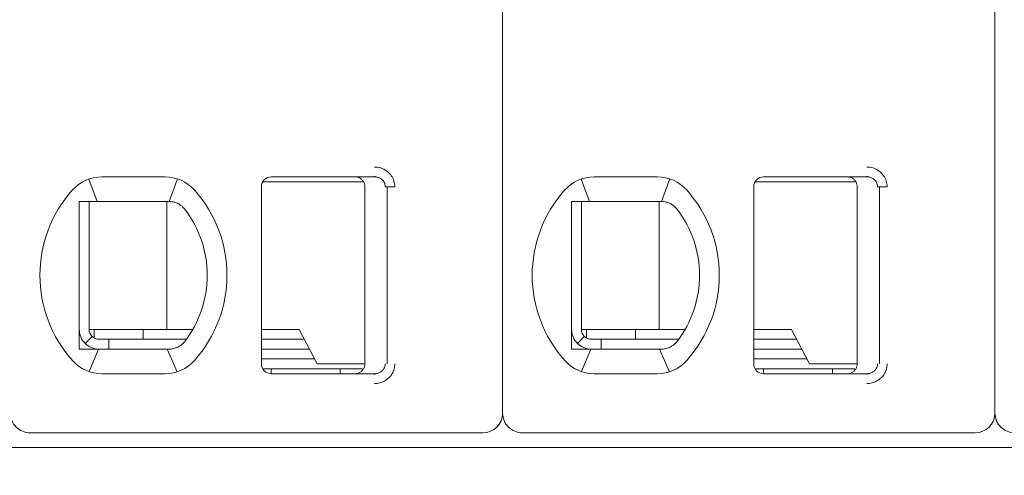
# Model space of a CAD drawing. Header units: millimetres. Extents: x -1114 to 1396, y -630 to 631.
# Tile 488 of 656: x 437.25 to 447.25, y -180.24 to -175.61. Entities that reach past the tile are written whole.
import ezdxf

# ---------------------------------------------------------------- set-up
doc = ezdxf.new("R2010")
doc.units = ezdxf.units.MM
doc.header["$MEASUREMENT"] = 0

msp = doc.modelspace()

# ---------------------------------------------------------------- linework, layer by layer
at = {"lineweight": 18}
for points, knots in [([(1038.9843, -629.7647), (1038.9843, -629.7647), (-1111.4882, -629.7647), (-1111.4882, -629.7647), (-1111.4882, -629.7647), (-1111.4882, -629.7647), (-1111.4882, 630.7883), (-1111.4882, 630.7883), (-1111.4882, 630.7883), (-1111.4882, 630.7883), (1038.9843, 630.7883), (1038.9843, 630.7883)], [0, 0, 0, 0, 0.333333, 0.333333, 0.333333, 0.333333, 0.666667, 0.666667, 0.666667, 0.666667, 1, 1, 1, 1]), ([(440.8512, -177.1116), (440.8732, -177.1115), (440.8944, -177.1147), (440.9155, -177.1215), (440.9155, -177.1215), (440.9366, -177.1283), (440.9576, -177.1386), (440.9762, -177.1522), (440.9762, -177.1522), (440.9947, -177.1658), (441.0108, -177.1828), (441.023, -177.2), (441.023, -177.2), (441.0352, -177.2172), (441.0435, -177.2347), (441.0492, -177.2533), (441.0492, -177.2533), (441.055, -177.2718), (441.0581, -177.2913), (441.0582, -177.3116)], [0, 0, 0, 0, 0.2, 0.2, 0.2, 0.2, 0.4, 0.4, 0.4, 0.4, 0.6, 0.6, 0.6, 0.6, 0.8, 0.8, 0.8, 0.8, 1, 1, 1, 1]), ([(445.8512, -177.1116), (445.8732, -177.1115), (445.8944, -177.1147), (445.9155, -177.1215), (445.9155, -177.1215), (445.9366, -177.1283), (445.9576, -177.1386), (445.9762, -177.1522), (445.9762, -177.1522), (445.9947, -177.1658), (446.0108, -177.1828), (446.023, -177.2), (446.023, -177.2), (446.0352, -177.2172), (446.0435, -177.2347), (446.0492, -177.2533), (446.0492, -177.2533), (446.055, -177.2718), (446.0581, -177.2913), (446.0582, -177.3116)], [0, 0, 0, 0, 0.2, 0.2, 0.2, 0.2, 0.4, 0.4, 0.4, 0.4, 0.6, 0.6, 0.6, 0.6, 0.8, 0.8, 0.8, 0.8, 1, 1, 1, 1]), ([(439.8038, -177.2116), (439.7772, -177.2116), (439.7518, -177.2222), (439.733, -177.2409), (439.733, -177.2409), (439.7143, -177.2597), (439.7038, -177.2851), (439.7038, -177.3116)], [0, 0, 0, 0, 0.5, 0.5, 0.5, 0.5, 1, 1, 1, 1]), ([(439.8038, -177.2116), (439.7772, -177.2116), (439.7518, -177.2222), (439.733, -177.2409), (439.733, -177.2409), (439.7143, -177.2597), (439.7038, -177.2851), (439.7038, -177.3116)], [0, 0, 0, 0, 0.5, 0.5, 0.5, 0.5, 1, 1, 1, 1]), ([(440.6538, -177.2116), (440.6643, -177.2116), (440.6748, -177.2133), (440.6847, -177.2166), (440.6847, -177.2166), (440.6947, -177.2198), (440.7042, -177.2247), (440.7126, -177.2308), (440.7126, -177.2308), (440.7211, -177.237), (440.7286, -177.2445), (440.7347, -177.2529), (440.7347, -177.2529), (440.7409, -177.2614), (440.7457, -177.2709), (440.7489, -177.2809), (440.7489, -177.2809), (440.7521, -177.2908), (440.7538, -177.3012), (440.7538, -177.3116)], [0, 0, 0, 0, 0.2, 0.2, 0.2, 0.2, 0.4, 0.4, 0.4, 0.4, 0.6, 0.6, 0.6, 0.6, 0.8, 0.8, 0.8, 0.8, 1, 1, 1, 1]), ([(440.8512, -177.2116), (440.8599, -177.2116), (440.8687, -177.2126), (440.8772, -177.2145), (440.8772, -177.2145), (440.8855, -177.2163), (440.8937, -177.219), (440.9014, -177.2226), (440.9014, -177.2226), (440.909, -177.2261), (440.9162, -177.2304), (440.9227, -177.2354), (440.9227, -177.2354), (440.9289, -177.2402), (440.9345, -177.2456), (440.9395, -177.2515), (440.9395, -177.2515), (440.944, -177.257), (440.9479, -177.2629), (440.9512, -177.2691), (440.9512, -177.2691), (440.9544, -177.2753), (440.9569, -177.2819), (440.9587, -177.2887), (440.9587, -177.2887), (440.9607, -177.2962), (440.9617, -177.3039), (440.9617, -177.3116)], [0, 0, 0, 0, 0.142857, 0.142857, 0.142857, 0.142857, 0.285714, 0.285714, 0.285714, 0.285714, 0.428571, 0.428571, 0.428571, 0.428571, 0.571429, 0.571429, 0.571429, 0.571429, 0.714286, 0.714286, 0.714286, 0.714286, 0.857143, 0.857143, 0.857143, 0.857143, 1, 1, 1, 1]), ([(444.8038, -177.2116), (444.7772, -177.2116), (444.7518, -177.2222), (444.733, -177.2409), (444.733, -177.2409), (444.7143, -177.2597), (444.7038, -177.2851), (444.7038, -177.3116)], [0, 0, 0, 0, 0.5, 0.5, 0.5, 0.5, 1, 1, 1, 1]), ([(444.8038, -177.2116), (444.7772, -177.2116), (444.7518, -177.2222), (444.733, -177.2409), (444.733, -177.2409), (444.7143, -177.2597), (444.7038, -177.2851), (444.7038, -177.3116)], [0, 0, 0, 0, 0.5, 0.5, 0.5, 0.5, 1, 1, 1, 1]), ([(445.6538, -177.2116), (445.6643, -177.2116), (445.6748, -177.2133), (445.6847, -177.2166), (445.6847, -177.2166), (445.6947, -177.2198), (445.7042, -177.2247), (445.7126, -177.2308), (445.7126, -177.2308), (445.7211, -177.237), (445.7286, -177.2445), (445.7347, -177.2529), (445.7347, -177.2529), (445.7409, -177.2614), (445.7457, -177.2709), (445.7489, -177.2809), (445.7489, -177.2809), (445.7521, -177.2908), (445.7538, -177.3012), (445.7538, -177.3116)], [0, 0, 0, 0, 0.2, 0.2, 0.2, 0.2, 0.4, 0.4, 0.4, 0.4, 0.6, 0.6, 0.6, 0.6, 0.8, 0.8, 0.8, 0.8, 1, 1, 1, 1]), ([(445.8512, -177.2116), (445.8599, -177.2116), (445.8687, -177.2126), (445.8772, -177.2145), (445.8772, -177.2145), (445.8855, -177.2163), (445.8937, -177.219), (445.9014, -177.2226), (445.9014, -177.2226), (445.909, -177.2261), (445.9162, -177.2304), (445.9227, -177.2354), (445.9227, -177.2354), (445.9289, -177.2402), (445.9345, -177.2456), (445.9395, -177.2515), (445.9395, -177.2515), (445.944, -177.257), (445.9479, -177.2629), (445.9512, -177.2691), (445.9512, -177.2691), (445.9544, -177.2753), (445.9569, -177.2819), (445.9587, -177.2887), (445.9587, -177.2887), (445.9607, -177.2962), (445.9617, -177.3039), (445.9617, -177.3116)], [0, 0, 0, 0, 0.142857, 0.142857, 0.142857, 0.142857, 0.285714, 0.285714, 0.285714, 0.285714, 0.428571, 0.428571, 0.428571, 0.428571, 0.571429, 0.571429, 0.571429, 0.571429, 0.714286, 0.714286, 0.714286, 0.714286, 0.857143, 0.857143, 0.857143, 0.857143, 1, 1, 1, 1]), ([(437.8538, -177.4616), (437.8605, -177.4616), (437.8673, -177.4616), (437.8741, -177.4616), (437.8741, -177.4616), (437.8809, -177.4616), (437.8878, -177.4616), (437.8946, -177.4616), (437.8946, -177.4616), (437.9015, -177.4616), (437.9083, -177.4616), (437.9152, -177.4616)], [0, 0, 0, 0, 0.333333, 0.333333, 0.333333, 0.333333, 0.666667, 0.666667, 0.666667, 0.666667, 1, 1, 1, 1]), ([(437.8538, -177.4616), (437.8538, -177.5126), (437.8538, -177.5651), (437.8538, -177.62), (437.8538, -177.62), (437.8538, -177.6475), (437.8538, -177.6756), (437.8538, -177.7045), (437.8538, -177.7045), (437.8538, -177.719), (437.8538, -177.7336), (437.8538, -177.7486), (437.8538, -177.7486), (437.8538, -177.7635), (437.8538, -177.7787), (437.8538, -177.794), (437.8538, -177.794), (437.8538, -177.8248), (437.8538, -177.8564), (437.8538, -177.8891), (437.8538, -177.8891), (437.8538, -177.9218), (437.8538, -177.9556), (437.8538, -177.9909), (437.8538, -177.9909), (437.8538, -178.0086), (437.8538, -178.0266), (437.8538, -178.0447), (437.8538, -178.0447), (437.8538, -178.0628), (437.8538, -178.081), (437.8538, -178.0995), (437.8538, -178.0995), (437.8538, -178.1181), (437.8538, -178.1368), (437.8538, -178.1557), (437.8538, -178.1557), (437.8538, -178.1747), (437.8538, -178.194), (437.8538, -178.213), (437.8538, -178.213), (437.8538, -178.251), (437.8538, -178.2886), (437.8538, -178.3256), (437.8538, -178.3256), (437.8538, -178.3349), (437.8538, -178.3441), (437.8538, -178.3534), (437.8538, -178.3534), (437.8538, -178.3626), (437.8538, -178.3718), (437.8538, -178.3809), (437.8538, -178.3809), (437.8538, -178.3991), (437.8538, -178.4169), (437.8538, -178.4344), (437.8538, -178.4344), (437.8538, -178.4693), (437.8538, -178.503), (437.8538, -178.5356), (437.8538, -178.5356), (437.8538, -178.552), (437.8538, -178.568), (437.8538, -178.5839), (437.8538, -178.5839), (437.8538, -178.5998), (437.8538, -178.6154), (437.8538, -178.6307), (437.8538, -178.6307), (437.8538, -178.6614), (437.8538, -178.691), (437.8538, -178.7198), (437.8538, -178.7198), (437.8538, -178.7485), (437.8538, -178.7765), (437.8538, -178.8038), (437.8538, -178.8038), (437.8538, -178.8585), (437.8538, -178.9108), (437.8538, -178.9616)], [0, 0, 0, 0, 0.05, 0.05, 0.05, 0.05, 0.1, 0.1, 0.1, 0.1, 0.15, 0.15, 0.15, 0.15, 0.2, 0.2, 0.2, 0.2, 0.25, 0.25, 0.25, 0.25, 0.3, 0.3, 0.3, 0.3, 0.35, 0.35, 0.35, 0.35, 0.4, 0.4, 0.4, 0.4, 0.45, 0.45, 0.45, 0.45, 0.5, 0.5, 0.5, 0.5, 0.55, 0.55, 0.55, 0.55, 0.6, 0.6, 0.6, 0.6, 0.65, 0.65, 0.65, 0.65, 0.7, 0.7, 0.7, 0.7, 0.75, 0.75, 0.75, 0.75, 0.8, 0.8, 0.8, 0.8, 0.85, 0.85, 0.85, 0.85, 0.9, 0.9, 0.9, 0.9, 0.95, 0.95, 0.95, 0.95, 1, 1, 1, 1]), ([(438.0829, -177.4616), (438.0778, -177.4616), (438.0726, -177.4616), (438.0673, -177.4616), (438.0673, -177.4616), (438.0621, -177.4616), (438.0568, -177.4616), (438.0513, -177.4616), (438.0513, -177.4616), (438.0459, -177.4616), (438.0404, -177.4616), (438.0348, -177.4616), (438.0348, -177.4616), (438.0291, -177.4616), (438.0233, -177.4616), (438.0174, -177.4616), (438.0174, -177.4616), (438.0114, -177.4616), (438.0052, -177.4616), (437.999, -177.4616), (437.999, -177.4616), (437.9927, -177.4616), (437.9863, -177.4616), (437.9797, -177.4616), (437.9797, -177.4616), (437.9731, -177.4616), (437.9663, -177.4616), (437.9594, -177.4616), (437.9594, -177.4616), (437.9524, -177.4616), (437.9453, -177.4616), (437.938, -177.4616), (437.938, -177.4616), (437.9306, -177.4616), (437.923, -177.4616), (437.9152, -177.4616)], [0, 0, 0, 0, 0.111111, 0.111111, 0.111111, 0.111111, 0.222222, 0.222222, 0.222222, 0.222222, 0.333333, 0.333333, 0.333333, 0.333333, 0.444444, 0.444444, 0.444444, 0.444444, 0.555556, 0.555556, 0.555556, 0.555556, 0.666667, 0.666667, 0.666667, 0.666667, 0.777778, 0.777778, 0.777778, 0.777778, 0.888889, 0.888889, 0.888889, 0.888889, 1, 1, 1, 1]), ([(438.7662, -177.4616), (438.7615, -177.4616), (438.7568, -177.4616), (438.7521, -177.4616), (438.7521, -177.4616), (438.7475, -177.4616), (438.7428, -177.4616), (438.7382, -177.4616), (438.7382, -177.4616), (438.7336, -177.4616), (438.7291, -177.4616), (438.7246, -177.4616)], [0, 0, 0, 0, 0.333333, 0.333333, 0.333333, 0.333333, 0.666667, 0.666667, 0.666667, 0.666667, 1, 1, 1, 1]), ([(438.8638, -177.4871), (438.8535, -177.4813), (438.8429, -177.4766), (438.832, -177.4728), (438.832, -177.4728), (438.8212, -177.469), (438.8102, -177.4662), (438.7992, -177.4644), (438.7992, -177.4644), (438.7882, -177.4625), (438.7771, -177.4616), (438.7662, -177.4616)], [0, 0, 0, 0, 0.333333, 0.333333, 0.333333, 0.333333, 0.666667, 0.666667, 0.666667, 0.666667, 1, 1, 1, 1]), ([(438.9245, -177.5394), (438.9192, -177.5326), (438.9134, -177.526), (438.9071, -177.5198), (438.9071, -177.5198), (438.9008, -177.5135), (438.894, -177.5076), (438.8867, -177.5021), (438.8867, -177.5021), (438.8795, -177.4966), (438.8718, -177.4916), (438.8638, -177.4871)], [0, 0, 0, 0, 0.333333, 0.333333, 0.333333, 0.333333, 0.666667, 0.666667, 0.666667, 0.666667, 1, 1, 1, 1]), ([(442.8538, -177.4616), (442.8605, -177.4616), (442.8673, -177.4616), (442.8741, -177.4616), (442.8741, -177.4616), (442.8809, -177.4616), (442.8878, -177.4616), (442.8946, -177.4616), (442.8946, -177.4616), (442.9015, -177.4616), (442.9083, -177.4616), (442.9152, -177.4616)], [0, 0, 0, 0, 0.333333, 0.333333, 0.333333, 0.333333, 0.666667, 0.666667, 0.666667, 0.666667, 1, 1, 1, 1]), ([(442.8538, -177.4616), (442.8538, -177.5126), (442.8538, -177.5651), (442.8538, -177.62), (442.8538, -177.62), (442.8538, -177.6475), (442.8538, -177.6756), (442.8538, -177.7045), (442.8538, -177.7045), (442.8538, -177.719), (442.8538, -177.7336), (442.8538, -177.7486), (442.8538, -177.7486), (442.8538, -177.7635), (442.8538, -177.7787), (442.8538, -177.794), (442.8538, -177.794), (442.8538, -177.8248), (442.8538, -177.8564), (442.8538, -177.8891), (442.8538, -177.8891), (442.8538, -177.9218), (442.8538, -177.9556), (442.8538, -177.9909), (442.8538, -177.9909), (442.8538, -178.0086), (442.8538, -178.0266), (442.8538, -178.0447), (442.8538, -178.0447), (442.8538, -178.0628), (442.8538, -178.081), (442.8538, -178.0995), (442.8538, -178.0995), (442.8538, -178.1181), (442.8538, -178.1368), (442.8538, -178.1557), (442.8538, -178.1557), (442.8538, -178.1747), (442.8538, -178.194), (442.8538, -178.213), (442.8538, -178.213), (442.8538, -178.251), (442.8538, -178.2886), (442.8538, -178.3256), (442.8538, -178.3256), (442.8538, -178.3349), (442.8538, -178.3441), (442.8538, -178.3534), (442.8538, -178.3534), (442.8538, -178.3626), (442.8538, -178.3718), (442.8538, -178.3809), (442.8538, -178.3809), (442.8538, -178.3991), (442.8538, -178.4169), (442.8538, -178.4344), (442.8538, -178.4344), (442.8538, -178.4693), (442.8538, -178.503), (442.8538, -178.5356), (442.8538, -178.5356), (442.8538, -178.552), (442.8538, -178.568), (442.8538, -178.5839), (442.8538, -178.5839), (442.8538, -178.5998), (442.8538, -178.6154), (442.8538, -178.6307), (442.8538, -178.6307), (442.8538, -178.6614), (442.8538, -178.691), (442.8538, -178.7198), (442.8538, -178.7198), (442.8538, -178.7485), (442.8538, -178.7765), (442.8538, -178.8038), (442.8538, -178.8038), (442.8538, -178.8585), (442.8538, -178.9108), (442.8538, -178.9616)], [0, 0, 0, 0, 0.05, 0.05, 0.05, 0.05, 0.1, 0.1, 0.1, 0.1, 0.15, 0.15, 0.15, 0.15, 0.2, 0.2, 0.2, 0.2, 0.25, 0.25, 0.25, 0.25, 0.3, 0.3, 0.3, 0.3, 0.35, 0.35, 0.35, 0.35, 0.4, 0.4, 0.4, 0.4, 0.45, 0.45, 0.45, 0.45, 0.5, 0.5, 0.5, 0.5, 0.55, 0.55, 0.55, 0.55, 0.6, 0.6, 0.6, 0.6, 0.65, 0.65, 0.65, 0.65, 0.7, 0.7, 0.7, 0.7, 0.75, 0.75, 0.75, 0.75, 0.8, 0.8, 0.8, 0.8, 0.85, 0.85, 0.85, 0.85, 0.9, 0.9, 0.9, 0.9, 0.95, 0.95, 0.95, 0.95, 1, 1, 1, 1]), ([(443.0829, -177.4616), (443.0778, -177.4616), (443.0726, -177.4616), (443.0673, -177.4616), (443.0673, -177.4616), (443.0621, -177.4616), (443.0568, -177.4616), (443.0513, -177.4616), (443.0513, -177.4616), (443.0459, -177.4616), (443.0404, -177.4616), (443.0348, -177.4616), (443.0348, -177.4616), (443.0291, -177.4616), (443.0233, -177.4616), (443.0174, -177.4616), (443.0174, -177.4616), (443.0114, -177.4616), (443.0052, -177.4616), (442.999, -177.4616), (442.999, -177.4616), (442.9927, -177.4616), (442.9863, -177.4616), (442.9797, -177.4616), (442.9797, -177.4616), (442.9731, -177.4616), (442.9663, -177.4616), (442.9594, -177.4616), (442.9594, -177.4616), (442.9524, -177.4616), (442.9453, -177.4616), (442.938, -177.4616), (442.938, -177.4616), (442.9306, -177.4616), (442.923, -177.4616), (442.9152, -177.4616)], [0, 0, 0, 0, 0.111111, 0.111111, 0.111111, 0.111111, 0.222222, 0.222222, 0.222222, 0.222222, 0.333333, 0.333333, 0.333333, 0.333333, 0.444444, 0.444444, 0.444444, 0.444444, 0.555556, 0.555556, 0.555556, 0.555556, 0.666667, 0.666667, 0.666667, 0.666667, 0.777778, 0.777778, 0.777778, 0.777778, 0.888889, 0.888889, 0.888889, 0.888889, 1, 1, 1, 1]), ([(443.7662, -177.4616), (443.7615, -177.4616), (443.7568, -177.4616), (443.7521, -177.4616), (443.7521, -177.4616), (443.7475, -177.4616), (443.7428, -177.4616), (443.7382, -177.4616), (443.7382, -177.4616), (443.7336, -177.4616), (443.7291, -177.4616), (443.7246, -177.4616)], [0, 0, 0, 0, 0.333333, 0.333333, 0.333333, 0.333333, 0.666667, 0.666667, 0.666667, 0.666667, 1, 1, 1, 1]), ([(443.8638, -177.4871), (443.8535, -177.4813), (443.8429, -177.4766), (443.832, -177.4728), (443.832, -177.4728), (443.8212, -177.469), (443.8102, -177.4662), (443.7992, -177.4644), (443.7992, -177.4644), (443.7882, -177.4625), (443.7771, -177.4616), (443.7662, -177.4616)], [0, 0, 0, 0, 0.333333, 0.333333, 0.333333, 0.333333, 0.666667, 0.666667, 0.666667, 0.666667, 1, 1, 1, 1]), ([(443.9245, -177.5394), (443.9192, -177.5326), (443.9134, -177.526), (443.9071, -177.5198), (443.9071, -177.5198), (443.9008, -177.5135), (443.894, -177.5076), (443.8867, -177.5021), (443.8867, -177.5021), (443.8795, -177.4966), (443.8718, -177.4916), (443.8638, -177.4871)], [0, 0, 0, 0, 0.333333, 0.333333, 0.333333, 0.333333, 0.666667, 0.666667, 0.666667, 0.666667, 1, 1, 1, 1]), ([(437.8538, -178.7616), (437.8538, -178.8147), (437.8748, -178.8656), (437.9123, -178.9031), (437.9123, -178.9031), (437.9498, -178.9406), (438.0007, -178.9616), (438.0538, -178.9616)], [0, 0, 0, 0, 0.5, 0.5, 0.5, 0.5, 1, 1, 1, 1]), ([(437.9538, -178.7616), (437.9538, -178.7882), (437.9643, -178.8136), (437.983, -178.8324), (437.983, -178.8324), (438.0018, -178.8511), (438.0272, -178.8616), (438.0538, -178.8616)], [0, 0, 0, 0, 0.5, 0.5, 0.5, 0.5, 1, 1, 1, 1]), ([(442.8538, -178.7616), (442.8538, -178.8147), (442.8748, -178.8656), (442.9123, -178.9031), (442.9123, -178.9031), (442.9498, -178.9406), (443.0007, -178.9616), (443.0538, -178.9616)], [0, 0, 0, 0, 0.5, 0.5, 0.5, 0.5, 1, 1, 1, 1]), ([(442.9538, -178.7616), (442.9538, -178.7882), (442.9643, -178.8136), (442.983, -178.8324), (442.983, -178.8324), (443.0018, -178.8511), (443.0272, -178.8616), (443.0538, -178.8616)], [0, 0, 0, 0, 0.5, 0.5, 0.5, 0.5, 1, 1, 1, 1]), ([(438.8638, -178.9362), (438.8721, -178.9315), (438.88, -178.9264), (438.8873, -178.9208), (438.8873, -178.9208), (438.8946, -178.9153), (438.9013, -178.9093), (438.9075, -178.9031), (438.9075, -178.9031), (438.9137, -178.8969), (438.9194, -178.8905), (438.9245, -178.8839)], [0, 0, 0, 0, 0.333333, 0.333333, 0.333333, 0.333333, 0.666667, 0.666667, 0.666667, 0.666667, 1, 1, 1, 1]), ([(443.8638, -178.9362), (443.8721, -178.9315), (443.88, -178.9264), (443.8873, -178.9208), (443.8873, -178.9208), (443.8946, -178.9153), (443.9013, -178.9093), (443.9075, -178.9031), (443.9075, -178.9031), (443.9137, -178.8969), (443.9194, -178.8905), (443.9245, -178.8839)], [0, 0, 0, 0, 0.333333, 0.333333, 0.333333, 0.333333, 0.666667, 0.666667, 0.666667, 0.666667, 1, 1, 1, 1]), ([(437.8538, -178.9616), (437.8606, -178.9616), (437.8675, -178.9616), (437.8744, -178.9616), (437.8744, -178.9616), (437.8812, -178.9616), (437.888, -178.9616), (437.8948, -178.9616), (437.8948, -178.9616), (437.9017, -178.9616), (437.9085, -178.9616), (437.9152, -178.9616)], [0, 0, 0, 0, 0.333333, 0.333333, 0.333333, 0.333333, 0.666667, 0.666667, 0.666667, 0.666667, 1, 1, 1, 1]), ([(437.9152, -178.9616), (437.923, -178.9616), (437.9306, -178.9616), (437.938, -178.9616), (437.938, -178.9616), (437.9453, -178.9616), (437.9524, -178.9616), (437.9594, -178.9616), (437.9594, -178.9616), (437.9663, -178.9616), (437.9731, -178.9616), (437.9797, -178.9616), (437.9797, -178.9616), (437.9863, -178.9616), (437.9927, -178.9616), (437.999, -178.9616), (437.999, -178.9616), (438.0052, -178.9616), (438.0114, -178.9616), (438.0173, -178.9616), (438.0173, -178.9616), (438.0233, -178.9616), (438.0291, -178.9616), (438.0348, -178.9616), (438.0348, -178.9616), (438.0404, -178.9616), (438.0459, -178.9616), (438.0513, -178.9616), (438.0513, -178.9616), (438.0567, -178.9616), (438.062, -178.9616), (438.0673, -178.9616), (438.0673, -178.9616), (438.0726, -178.9616), (438.0778, -178.9616), (438.0829, -178.9616)], [0, 0, 0, 0, 0.111111, 0.111111, 0.111111, 0.111111, 0.222222, 0.222222, 0.222222, 0.222222, 0.333333, 0.333333, 0.333333, 0.333333, 0.444444, 0.444444, 0.444444, 0.444444, 0.555556, 0.555556, 0.555556, 0.555556, 0.666667, 0.666667, 0.666667, 0.666667, 0.777778, 0.777778, 0.777778, 0.777778, 0.888889, 0.888889, 0.888889, 0.888889, 1, 1, 1, 1]), ([(438.7246, -178.9616), (438.7291, -178.9616), (438.7336, -178.9616), (438.7382, -178.9616), (438.7382, -178.9616), (438.7428, -178.9616), (438.7475, -178.9616), (438.7521, -178.9616), (438.7521, -178.9616), (438.7568, -178.9616), (438.7615, -178.9616), (438.7662, -178.9616)], [0, 0, 0, 0, 0.333333, 0.333333, 0.333333, 0.333333, 0.666667, 0.666667, 0.666667, 0.666667, 1, 1, 1, 1]), ([(438.8638, -178.9362), (438.8537, -178.9418), (438.8432, -178.9466), (438.8325, -178.9503), (438.8325, -178.9503), (438.8217, -178.9541), (438.8108, -178.9569), (438.7997, -178.9588), (438.7997, -178.9588), (438.7886, -178.9607), (438.7774, -178.9616), (438.7662, -178.9616)], [0, 0, 0, 0, 0.333333, 0.333333, 0.333333, 0.333333, 0.666667, 0.666667, 0.666667, 0.666667, 1, 1, 1, 1]), ([(442.8538, -178.9616), (442.8606, -178.9616), (442.8675, -178.9616), (442.8744, -178.9616), (442.8744, -178.9616), (442.8812, -178.9616), (442.888, -178.9616), (442.8948, -178.9616), (442.8948, -178.9616), (442.9017, -178.9616), (442.9085, -178.9616), (442.9152, -178.9616)], [0, 0, 0, 0, 0.333333, 0.333333, 0.333333, 0.333333, 0.666667, 0.666667, 0.666667, 0.666667, 1, 1, 1, 1]), ([(442.9152, -178.9616), (442.923, -178.9616), (442.9306, -178.9616), (442.938, -178.9616), (442.938, -178.9616), (442.9453, -178.9616), (442.9524, -178.9616), (442.9594, -178.9616), (442.9594, -178.9616), (442.9663, -178.9616), (442.9731, -178.9616), (442.9797, -178.9616), (442.9797, -178.9616), (442.9863, -178.9616), (442.9927, -178.9616), (442.999, -178.9616), (442.999, -178.9616), (443.0052, -178.9616), (443.0114, -178.9616), (443.0173, -178.9616), (443.0173, -178.9616), (443.0233, -178.9616), (443.0291, -178.9616), (443.0348, -178.9616), (443.0348, -178.9616), (443.0404, -178.9616), (443.0459, -178.9616), (443.0513, -178.9616), (443.0513, -178.9616), (443.0567, -178.9616), (443.062, -178.9616), (443.0673, -178.9616), (443.0673, -178.9616), (443.0726, -178.9616), (443.0778, -178.9616), (443.0829, -178.9616)], [0, 0, 0, 0, 0.111111, 0.111111, 0.111111, 0.111111, 0.222222, 0.222222, 0.222222, 0.222222, 0.333333, 0.333333, 0.333333, 0.333333, 0.444444, 0.444444, 0.444444, 0.444444, 0.555556, 0.555556, 0.555556, 0.555556, 0.666667, 0.666667, 0.666667, 0.666667, 0.777778, 0.777778, 0.777778, 0.777778, 0.888889, 0.888889, 0.888889, 0.888889, 1, 1, 1, 1]), ([(443.7246, -178.9616), (443.7291, -178.9616), (443.7336, -178.9616), (443.7382, -178.9616), (443.7382, -178.9616), (443.7428, -178.9616), (443.7475, -178.9616), (443.7521, -178.9616), (443.7521, -178.9616), (443.7568, -178.9616), (443.7615, -178.9616), (443.7662, -178.9616)], [0, 0, 0, 0, 0.333333, 0.333333, 0.333333, 0.333333, 0.666667, 0.666667, 0.666667, 0.666667, 1, 1, 1, 1]), ([(443.8638, -178.9362), (443.8537, -178.9418), (443.8432, -178.9466), (443.8325, -178.9503), (443.8325, -178.9503), (443.8217, -178.9541), (443.8108, -178.9569), (443.7997, -178.9588), (443.7997, -178.9588), (443.7886, -178.9607), (443.7774, -178.9616), (443.7662, -178.9616)], [0, 0, 0, 0, 0.333333, 0.333333, 0.333333, 0.333333, 0.666667, 0.666667, 0.666667, 0.666667, 1, 1, 1, 1]), ([(439.7038, -179.1116), (439.7038, -179.1382), (439.7143, -179.1636), (439.733, -179.1824), (439.733, -179.1824), (439.7518, -179.2011), (439.7772, -179.2116), (439.8038, -179.2116)], [0, 0, 0, 0, 0.5, 0.5, 0.5, 0.5, 1, 1, 1, 1]), ([(439.7038, -179.1116), (439.7038, -179.1382), (439.7143, -179.1636), (439.733, -179.1824), (439.733, -179.1824), (439.7518, -179.2011), (439.7772, -179.2116), (439.8038, -179.2116)], [0, 0, 0, 0, 0.5, 0.5, 0.5, 0.5, 1, 1, 1, 1]), ([(440.7538, -179.1116), (440.7538, -179.1221), (440.7521, -179.1325), (440.7489, -179.1425), (440.7489, -179.1425), (440.7457, -179.1524), (440.7409, -179.1619), (440.7347, -179.1703), (440.7347, -179.1703), (440.7286, -179.1788), (440.7212, -179.1863), (440.7127, -179.1924), (440.7127, -179.1924), (440.7043, -179.1986), (440.6948, -179.2034), (440.6849, -179.2067), (440.6849, -179.2067), (440.6749, -179.21), (440.6643, -179.2116), (440.6538, -179.2116)], [0, 0, 0, 0, 0.2, 0.2, 0.2, 0.2, 0.4, 0.4, 0.4, 0.4, 0.6, 0.6, 0.6, 0.6, 0.8, 0.8, 0.8, 0.8, 1, 1, 1, 1]), ([(440.9617, -179.1116), (440.9617, -179.1201), (440.9605, -179.1286), (440.9581, -179.1368), (440.9581, -179.1368), (440.9557, -179.145), (440.9523, -179.1529), (440.9478, -179.1602), (440.9478, -179.1602), (440.9432, -179.1676), (440.9376, -179.1745), (440.9311, -179.1806), (440.9311, -179.1806), (440.9245, -179.1869), (440.9171, -179.1924), (440.909, -179.1968), (440.909, -179.1968), (440.9005, -179.2016), (440.8912, -179.2053), (440.8817, -179.2078), (440.8817, -179.2078), (440.8717, -179.2103), (440.8614, -179.2116), (440.8512, -179.2116)], [0, 0, 0, 0, 0.166667, 0.166667, 0.166667, 0.166667, 0.333333, 0.333333, 0.333333, 0.333333, 0.5, 0.5, 0.5, 0.5, 0.666667, 0.666667, 0.666667, 0.666667, 0.833333, 0.833333, 0.833333, 0.833333, 1, 1, 1, 1]), ([(441.0582, -179.1116), (441.0582, -179.129), (441.056, -179.1458), (441.0515, -179.1624), (441.0515, -179.1624), (441.0469, -179.1789), (441.0401, -179.1952), (441.0313, -179.2103), (441.0313, -179.2103), (441.0225, -179.2255), (441.0117, -179.2393), (440.9988, -179.2519), (440.9988, -179.2519), (440.986, -179.2644), (440.9711, -179.2755), (440.9554, -179.2845), (440.9554, -179.2845), (440.9397, -179.2934), (440.9232, -179.3), (440.9059, -179.3046), (440.9059, -179.3046), (440.8885, -179.3091), (440.8703, -179.3115), (440.8512, -179.3116)], [0, 0, 0, 0, 0.166667, 0.166667, 0.166667, 0.166667, 0.333333, 0.333333, 0.333333, 0.333333, 0.5, 0.5, 0.5, 0.5, 0.666667, 0.666667, 0.666667, 0.666667, 0.833333, 0.833333, 0.833333, 0.833333, 1, 1, 1, 1]), ([(444.7038, -179.1116), (444.7038, -179.1382), (444.7143, -179.1636), (444.733, -179.1824), (444.733, -179.1824), (444.7518, -179.2011), (444.7772, -179.2116), (444.8038, -179.2116)], [0, 0, 0, 0, 0.5, 0.5, 0.5, 0.5, 1, 1, 1, 1]), ([(444.7038, -179.1116), (444.7038, -179.1382), (444.7143, -179.1636), (444.733, -179.1824), (444.733, -179.1824), (444.7518, -179.2011), (444.7772, -179.2116), (444.8038, -179.2116)], [0, 0, 0, 0, 0.5, 0.5, 0.5, 0.5, 1, 1, 1, 1]), ([(445.7538, -179.1116), (445.7538, -179.1221), (445.7521, -179.1325), (445.7489, -179.1425), (445.7489, -179.1425), (445.7457, -179.1524), (445.7409, -179.1619), (445.7347, -179.1703), (445.7347, -179.1703), (445.7286, -179.1788), (445.7212, -179.1863), (445.7127, -179.1924), (445.7127, -179.1924), (445.7043, -179.1986), (445.6948, -179.2034), (445.6849, -179.2067), (445.6849, -179.2067), (445.6749, -179.21), (445.6643, -179.2116), (445.6538, -179.2116)], [0, 0, 0, 0, 0.2, 0.2, 0.2, 0.2, 0.4, 0.4, 0.4, 0.4, 0.6, 0.6, 0.6, 0.6, 0.8, 0.8, 0.8, 0.8, 1, 1, 1, 1]), ([(445.9617, -179.1116), (445.9617, -179.1201), (445.9605, -179.1286), (445.9581, -179.1368), (445.9581, -179.1368), (445.9557, -179.145), (445.9523, -179.1529), (445.9478, -179.1602), (445.9478, -179.1602), (445.9432, -179.1676), (445.9376, -179.1745), (445.9311, -179.1806), (445.9311, -179.1806), (445.9245, -179.1869), (445.9171, -179.1924), (445.909, -179.1968), (445.909, -179.1968), (445.9005, -179.2016), (445.8912, -179.2053), (445.8817, -179.2078), (445.8817, -179.2078), (445.8717, -179.2103), (445.8614, -179.2116), (445.8512, -179.2116)], [0, 0, 0, 0, 0.166667, 0.166667, 0.166667, 0.166667, 0.333333, 0.333333, 0.333333, 0.333333, 0.5, 0.5, 0.5, 0.5, 0.666667, 0.666667, 0.666667, 0.666667, 0.833333, 0.833333, 0.833333, 0.833333, 1, 1, 1, 1]), ([(446.0582, -179.1116), (446.0582, -179.129), (446.056, -179.1458), (446.0515, -179.1624), (446.0515, -179.1624), (446.0469, -179.1789), (446.0401, -179.1952), (446.0313, -179.2103), (446.0313, -179.2103), (446.0225, -179.2255), (446.0117, -179.2393), (445.9988, -179.2519), (445.9988, -179.2519), (445.986, -179.2644), (445.9711, -179.2755), (445.9554, -179.2845), (445.9554, -179.2845), (445.9397, -179.2934), (445.9232, -179.3), (445.9059, -179.3046), (445.9059, -179.3046), (445.8885, -179.3091), (445.8703, -179.3115), (445.8512, -179.3116)], [0, 0, 0, 0, 0.166667, 0.166667, 0.166667, 0.166667, 0.333333, 0.333333, 0.333333, 0.333333, 0.5, 0.5, 0.5, 0.5, 0.666667, 0.666667, 0.666667, 0.666667, 0.833333, 0.833333, 0.833333, 0.833333, 1, 1, 1, 1]), ([(437.1538, -179.6116), (437.1538, -179.6647), (437.1748, -179.7156), (437.2123, -179.7531), (437.2123, -179.7531), (437.2498, -179.7906), (437.3007, -179.8116), (437.3538, -179.8116)], [0, 0, 0, 0, 0.5, 0.5, 0.5, 0.5, 1, 1, 1, 1]), ([(442.1538, -179.6116), (442.1538, -179.6647), (442.1748, -179.7156), (442.2123, -179.7531), (442.2123, -179.7531), (442.2498, -179.7906), (442.3007, -179.8116), (442.3538, -179.8116)], [0, 0, 0, 0, 0.5, 0.5, 0.5, 0.5, 1, 1, 1, 1]), ([(447.1538, -179.6116), (447.1538, -179.6647), (447.1748, -179.7156), (447.2123, -179.7531), (447.2123, -179.7531), (447.2498, -179.7906), (447.3007, -179.8116), (447.3538, -179.8116)], [0, 0, 0, 0, 0.5, 0.5, 0.5, 0.5, 1, 1, 1, 1])]:
    msp.add_open_spline(points, degree=3, knots=knots, dxfattribs=at)
for points in [[(442.1538, -169.1916), (442.1538, -169.1916), (442.1538, -179.6116), (442.1538, -179.6116)], [(442.1538, -169.1916), (442.1538, -169.1916), (442.1538, -179.6116), (442.1538, -179.6116)], [(447.1538, -169.1916), (447.1538, -169.1916), (447.1538, -179.6116), (447.1538, -179.6116)], [(447.1538, -169.1916), (447.1538, -169.1916), (447.1538, -179.6116), (447.1538, -179.6116)], [(438.0829, -177.2116), (437.9691, -177.2116), (437.8607, -177.2601), (437.7848, -177.345)], [(438.0829, -177.2116), (437.9691, -177.2116), (437.8607, -177.2601), (437.7848, -177.345)], [(437.9522, -177.2336), (437.9522, -177.2336), (438.0367, -177.4616), (438.0367, -177.4616)], [(438.0829, -177.2116), (438.0829, -177.2116), (438.7246, -177.2116), (438.7246, -177.2116)], [(438.0829, -177.2116), (438.0829, -177.2116), (438.7246, -177.2116), (438.7246, -177.2116)], [(439.0227, -177.345), (438.9468, -177.2601), (438.8384, -177.2116), (438.7246, -177.2116)], [(439.0227, -177.345), (438.9468, -177.2601), (438.8384, -177.2116), (438.7246, -177.2116)], [(438.851, -177.2321), (438.851, -177.2321), (438.7654, -177.4616), (438.7654, -177.4616)], [(440.3846, -177.2616), (440.3846, -177.2616), (439.7171, -177.2616), (439.7171, -177.2616)], [(439.8038, -177.2116), (439.8038, -177.2116), (440.8512, -177.2116), (440.8512, -177.2116)], [(439.8038, -177.2116), (439.8038, -177.2116), (440.8512, -177.2116), (440.8512, -177.2116)], [(440.7339, -177.2616), (440.7339, -177.2616), (440.3846, -177.2616), (440.3846, -177.2616)], [(440.8512, -177.2116), (440.8512, -177.2116), (440.6537, -177.2116), (440.6537, -177.2116)], [(440.8501, -177.2047), (440.8501, -177.2047), (440.8938, -177.2195), (440.8938, -177.2195)], [(443.0829, -177.2116), (442.9691, -177.2116), (442.8607, -177.2601), (442.7848, -177.345)], [(443.0829, -177.2116), (442.9691, -177.2116), (442.8607, -177.2601), (442.7848, -177.345)], [(442.9522, -177.2336), (442.9522, -177.2336), (443.0367, -177.4616), (443.0367, -177.4616)], [(443.0829, -177.2116), (443.0829, -177.2116), (443.7246, -177.2116), (443.7246, -177.2116)], [(443.0829, -177.2116), (443.0829, -177.2116), (443.7246, -177.2116), (443.7246, -177.2116)], [(444.0227, -177.345), (443.9468, -177.2601), (443.8384, -177.2116), (443.7246, -177.2116)], [(444.0227, -177.345), (443.9468, -177.2601), (443.8384, -177.2116), (443.7246, -177.2116)], [(443.7654, -177.4616), (443.7654, -177.4616), (443.851, -177.2321), (443.851, -177.2321)], [(445.3846, -177.2616), (445.3846, -177.2616), (444.7171, -177.2616), (444.7171, -177.2616)], [(444.8038, -177.2116), (444.8038, -177.2116), (445.8512, -177.2116), (445.8512, -177.2116)], [(444.8038, -177.2116), (444.8038, -177.2116), (445.8512, -177.2116), (445.8512, -177.2116)], [(445.7339, -177.2616), (445.7339, -177.2616), (445.3846, -177.2616), (445.3846, -177.2616)], [(445.8512, -177.2116), (445.8512, -177.2116), (445.6537, -177.2116), (445.6537, -177.2116)], [(445.8501, -177.2047), (445.8501, -177.2047), (445.8938, -177.2195), (445.8938, -177.2195)], [(437.7848, -177.345), (437.3434, -177.8385), (437.3434, -178.5848), (437.7848, -179.0783)], [(437.7848, -177.345), (437.3434, -177.8385), (437.3434, -178.5848), (437.7848, -179.0783)], [(439.0227, -179.0783), (439.4641, -178.5848), (439.4641, -177.8385), (439.0227, -177.345)], [(439.0227, -179.0783), (439.4641, -178.5848), (439.4641, -177.8385), (439.0227, -177.345)], [(439.7038, -179.1116), (439.7038, -179.1116), (439.7038, -177.3116), (439.7038, -177.3116)], [(439.7038, -179.1116), (439.7038, -179.1116), (439.7038, -177.3116), (439.7038, -177.3116)], [(440.7538, -179.1116), (440.7538, -179.1116), (440.7538, -177.3116), (440.7538, -177.3116)], [(440.9617, -177.3116), (440.9617, -177.3116), (441.0582, -177.3116), (441.0582, -177.3116)], [(440.9815, -179.1116), (440.9815, -179.1116), (440.9815, -177.3116), (440.9815, -177.3116)], [(442.7848, -177.345), (442.3434, -177.8385), (442.3434, -178.5848), (442.7848, -179.0783)], [(442.7848, -177.345), (442.3434, -177.8385), (442.3434, -178.5848), (442.7848, -179.0783)], [(444.0227, -179.0783), (444.4641, -178.5848), (444.4641, -177.8385), (444.0227, -177.345)], [(444.0227, -179.0783), (444.4641, -178.5848), (444.4641, -177.8385), (444.0227, -177.345)], [(444.7038, -179.1116), (444.7038, -179.1116), (444.7038, -177.3116), (444.7038, -177.3116)], [(444.7038, -179.1116), (444.7038, -179.1116), (444.7038, -177.3116), (444.7038, -177.3116)], [(445.7538, -179.1116), (445.7538, -179.1116), (445.7538, -177.3116), (445.7538, -177.3116)], [(445.9617, -177.3116), (445.9617, -177.3116), (446.0582, -177.3116), (446.0582, -177.3116)], [(445.9815, -179.1116), (445.9815, -179.1116), (445.9815, -177.3116), (445.9815, -177.3116)], [(437.9538, -177.4617), (437.9538, -177.4617), (437.9538, -178.7616), (437.9538, -178.7616)], [(438.7246, -177.4616), (438.7246, -177.4616), (438.0829, -177.4616), (438.0829, -177.4616)], [(438.7428, -177.4617), (438.7428, -177.4617), (438.7428, -178.7616), (438.7428, -178.7616)], [(442.9538, -177.4617), (442.9538, -177.4617), (442.9538, -178.7616), (442.9538, -178.7616)], [(443.7246, -177.4616), (443.7246, -177.4616), (443.0829, -177.4616), (443.0829, -177.4616)], [(443.7428, -177.4617), (443.7428, -177.4617), (443.7428, -178.7616), (443.7428, -178.7616)], [(439.1538, -178.2116), (439.1538, -177.9684), (439.0731, -177.732), (438.9245, -177.5394)], [(444.1538, -178.2116), (444.1538, -177.9684), (444.0731, -177.732), (443.9245, -177.5394)], [(438.9245, -178.8839), (439.0731, -178.6913), (439.1538, -178.4549), (439.1538, -178.2117)], [(443.9245, -178.8839), (444.0731, -178.6913), (444.1538, -178.4549), (444.1538, -178.2117)], [(437.9538, -178.7616), (437.9538, -178.7616), (438.7133, -178.7616), (438.7133, -178.7616)], [(438.0038, -178.8482), (438.0038, -178.8482), (438.0038, -178.7616), (438.0038, -178.7616)], [(438.5038, -178.8616), (438.5038, -178.8616), (438.5038, -178.7616), (438.5038, -178.7616)], [(438.7133, -178.7616), (438.7133, -178.7616), (438.7641, -178.7616), (438.7641, -178.7616)], [(439.0064, -178.7616), (439.0064, -178.7616), (438.7641, -178.7616), (438.7641, -178.7616)], [(440.0881, -178.7616), (440.0881, -178.7616), (439.7038, -178.7616), (439.7038, -178.7616)], [(440.2686, -179.1116), (440.2686, -179.1116), (440.0881, -178.7616), (440.0881, -178.7616)], [(442.9538, -178.7616), (442.9538, -178.7616), (443.7133, -178.7616), (443.7133, -178.7616)], [(443.0038, -178.8482), (443.0038, -178.8482), (443.0038, -178.7616), (443.0038, -178.7616)], [(443.5038, -178.8616), (443.5038, -178.8616), (443.5038, -178.7616), (443.5038, -178.7616)], [(443.7133, -178.7616), (443.7133, -178.7616), (443.7641, -178.7616), (443.7641, -178.7616)], [(444.0064, -178.7616), (444.0064, -178.7616), (443.7641, -178.7616), (443.7641, -178.7616)], [(445.0881, -178.7616), (445.0881, -178.7616), (444.7038, -178.7616), (444.7038, -178.7616)], [(445.2686, -179.1116), (445.2686, -179.1116), (445.0881, -178.7616), (445.0881, -178.7616)], [(437.983, -178.8324), (437.983, -178.8324), (437.9123, -178.9031), (437.9123, -178.9031)], [(438.1538, -178.8616), (438.1538, -178.8616), (438.0538, -178.8616), (438.0538, -178.8616)], [(438.1538, -178.8616), (438.1538, -178.8616), (438.1538, -178.9616), (438.1538, -178.9616)], [(438.1538, -178.8616), (438.1538, -178.8616), (438.9412, -178.8616), (438.9412, -178.8616)], [(439.7038, -178.8616), (439.7038, -178.8616), (440.1397, -178.8616), (440.1397, -178.8616)], [(442.983, -178.8324), (442.983, -178.8324), (442.9123, -178.9031), (442.9123, -178.9031)], [(443.1538, -178.8616), (443.1538, -178.8616), (443.0538, -178.8616), (443.0538, -178.8616)], [(443.1538, -178.8616), (443.1538, -178.8616), (443.9412, -178.8616), (443.9412, -178.8616)], [(443.1538, -178.8616), (443.1538, -178.8616), (443.1538, -178.9616), (443.1538, -178.9616)], [(444.7038, -178.8616), (444.7038, -178.8616), (445.1397, -178.8616), (445.1397, -178.8616)], [(437.9532, -179.19), (437.9532, -179.19), (438.0506, -178.9617), (438.0506, -178.9617)], [(438.0829, -178.9616), (438.0829, -178.9616), (438.7246, -178.9616), (438.7246, -178.9616)], [(438.8488, -179.1919), (438.8488, -179.1919), (438.7476, -178.9616), (438.7476, -178.9616)], [(440.1912, -178.9616), (440.1912, -178.9616), (439.7038, -178.9616), (439.7038, -178.9616)], [(442.9532, -179.19), (442.9532, -179.19), (443.0506, -178.9617), (443.0506, -178.9617)], [(443.0829, -178.9616), (443.0829, -178.9616), (443.7246, -178.9616), (443.7246, -178.9616)], [(443.8488, -179.1919), (443.8488, -179.1919), (443.7476, -178.9616), (443.7476, -178.9616)], [(445.1912, -178.9616), (445.1912, -178.9616), (444.7038, -178.9616), (444.7038, -178.9616)], [(437.7848, -179.0783), (437.8607, -179.1632), (437.9691, -179.2116), (438.0829, -179.2116)], [(437.7848, -179.0783), (437.8607, -179.1632), (437.9691, -179.2116), (438.0829, -179.2116)], [(438.7246, -179.2116), (438.8384, -179.2116), (438.9468, -179.1632), (439.0227, -179.0783)], [(438.7246, -179.2116), (438.8384, -179.2116), (438.9468, -179.1632), (439.0227, -179.0783)], [(440.2428, -179.0616), (440.2428, -179.0616), (439.7038, -179.0616), (439.7038, -179.0616)], [(442.7848, -179.0783), (442.8607, -179.1632), (442.9691, -179.2116), (443.0829, -179.2116)], [(442.7848, -179.0783), (442.8607, -179.1632), (442.9691, -179.2116), (443.0829, -179.2116)], [(443.7246, -179.2116), (443.8384, -179.2116), (443.9468, -179.1632), (444.0227, -179.0783)], [(443.7246, -179.2116), (443.8384, -179.2116), (443.9468, -179.1632), (444.0227, -179.0783)], [(445.2428, -179.0616), (445.2428, -179.0616), (444.7038, -179.0616), (444.7038, -179.0616)], [(440.7303, -179.1616), (440.7303, -179.1616), (439.7172, -179.1616), (439.7172, -179.1616)], [(439.8038, -179.2116), (439.8038, -179.2116), (439.8038, -179.1616), (439.8038, -179.1616)], [(440.2686, -179.1116), (440.2686, -179.1116), (440.3846, -179.1116), (440.3846, -179.1116)], [(440.3846, -179.1116), (440.3846, -179.1116), (440.7472, -179.1116), (440.7472, -179.1116)], [(440.5038, -179.1616), (440.5038, -179.1616), (440.5038, -179.2116), (440.5038, -179.2116)], [(445.7303, -179.1616), (445.7303, -179.1616), (444.7172, -179.1616), (444.7172, -179.1616)], [(444.8038, -179.2116), (444.8038, -179.2116), (444.8038, -179.1616), (444.8038, -179.1616)], [(445.2686, -179.1116), (445.2686, -179.1116), (445.3846, -179.1116), (445.3846, -179.1116)], [(445.3846, -179.1116), (445.3846, -179.1116), (445.7472, -179.1116), (445.7472, -179.1116)], [(445.5038, -179.1616), (445.5038, -179.1616), (445.5038, -179.2116), (445.5038, -179.2116)], [(438.0829, -179.2116), (438.0829, -179.2116), (438.7246, -179.2116), (438.7246, -179.2116)], [(438.7246, -179.2116), (438.7246, -179.2116), (438.0829, -179.2116), (438.0829, -179.2116)], [(439.8038, -179.2116), (439.8038, -179.2116), (440.8512, -179.2116), (440.8512, -179.2116)], [(439.8038, -179.2116), (439.8038, -179.2116), (440.8512, -179.2116), (440.8512, -179.2116)], [(440.8734, -179.2096), (440.8734, -179.2096), (440.8501, -179.2186), (440.8501, -179.2186)], [(440.8512, -179.2185), (440.8512, -179.2185), (440.8512, -179.2116), (440.8512, -179.2116)], [(443.0829, -179.2116), (443.0829, -179.2116), (443.7246, -179.2116), (443.7246, -179.2116)], [(443.7246, -179.2116), (443.7246, -179.2116), (443.0829, -179.2116), (443.0829, -179.2116)], [(444.8038, -179.2116), (444.8038, -179.2116), (445.8512, -179.2116), (445.8512, -179.2116)], [(444.8038, -179.2116), (444.8038, -179.2116), (445.8512, -179.2116), (445.8512, -179.2116)], [(445.8734, -179.2096), (445.8734, -179.2096), (445.8501, -179.2186), (445.8501, -179.2186)], [(445.8512, -179.2185), (445.8512, -179.2185), (445.8512, -179.2116), (445.8512, -179.2116)], [(441.9538, -179.8116), (442.0642, -179.8116), (442.1538, -179.7221), (442.1538, -179.6116)], [(446.9538, -179.8116), (447.0642, -179.8116), (447.1538, -179.7221), (447.1538, -179.6116)], [(437.3538, -179.8116), (437.3538, -179.8116), (441.9538, -179.8116), (441.9538, -179.8116)], [(442.3538, -179.8116), (442.3538, -179.8116), (446.9538, -179.8116), (446.9538, -179.8116)], [(452.0038, -179.9616), (452.0038, -179.9616), (412.3038, -179.9616), (412.3038, -179.9616)]]:
    msp.add_open_spline(points, degree=3, dxfattribs=at)

doc.saveas('drawing.dxf')
